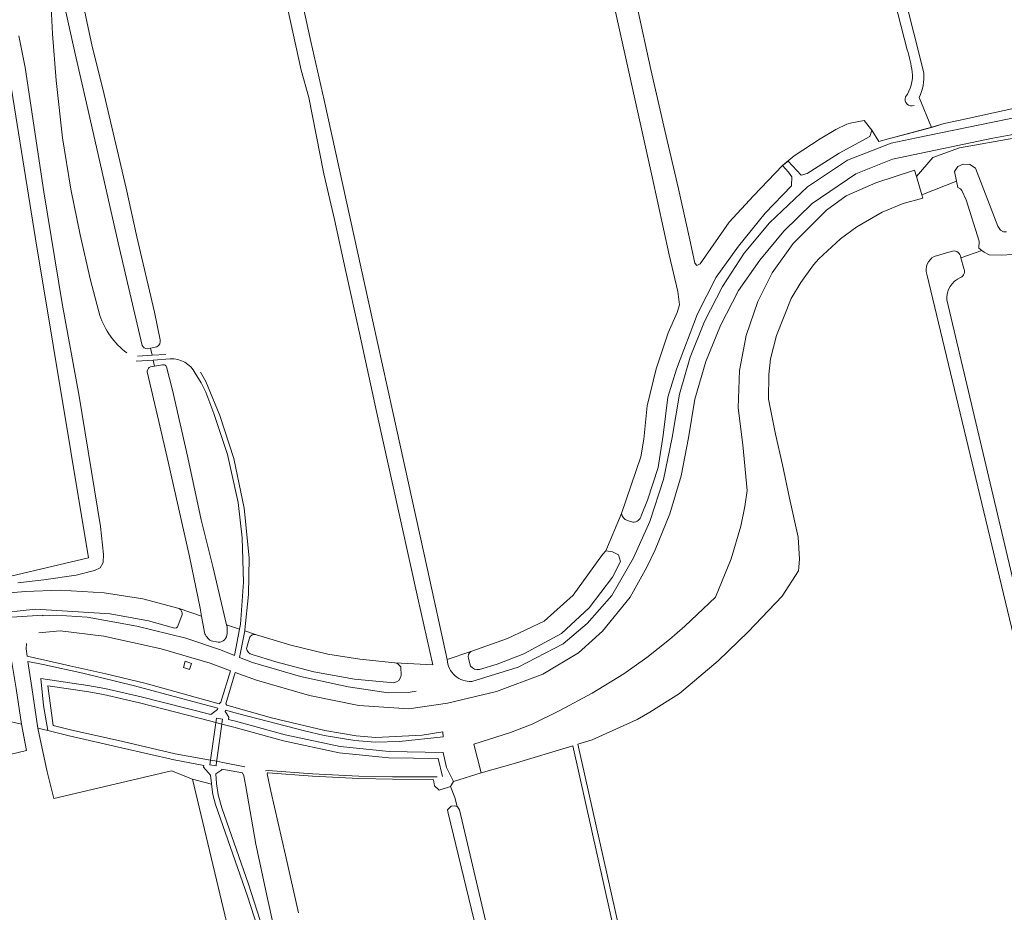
# Model space of a CAD drawing. Header units: metres. Extents: x 209813 to 223847, y 571801 to 587119.
# Tile 471 of 656: x 214610 to 214927, y 581522 to 581809. Entities that reach past the tile are written whole.
import ezdxf

# ---------------------------------------------------------------- set-up
doc = ezdxf.new("R2010")
doc.units = ezdxf.units.M
for name, color, linetype, lineweight in [('B-RO-GK-BESCHOEIING-G', 8, 'GK-BESCHOEIING', 0), ('B-RO-GR-BEPLANTING_CULTUUR_HEESTERS-GV', 8, 'Continuous', 0), ('B-RO-GR-GRAS-GV', 8, 'Continuous', 0), ('B-RO-GR-GROENVOORZIENING-GV', 8, 'Continuous', 0), ('B-RO-KW-KUNSTWERK_DEK-GV', 8, 'Continuous', 0), ('B-RO-OG-TERREIN_CULTUURSCHEIDING-GV', 8, 'Continuous', 0), ('B-RO-OG-WEG-GV', 8, 'Continuous', 0)]:
    doc.layers.add(name, color=color, linetype=linetype, lineweight=lineweight)
doc.linetypes.add('GK-BESCHOEIING', pattern='A,30,-5,[1,NLCS.shx,S=1,R=0,X=0,Y=0],-5', length=40)

msp = doc.modelspace()

# ---------------------------------------------------------------- linework, layer by layer
at = {"layer": 'B-RO-GK-BESCHOEIING-G', "flags": 128}
for points in [[(214660.182, 581572.699), (214643.351, 581576.58), (214626.51, 581580.372), (214620.959, 581581.763), (214619.241, 581594.547), (214631.75, 581592.705), (214637.092, 581591.691), (214648.687, 581589.066), (214671.133, 581583.227)], [(214671.133, 581583.227), (214673.194, 581582.691)], [(214673.194, 581582.691), (214675.153, 581582.181)], [(214675.153, 581582.181), (214676.828, 581581.745)], [(214676.828, 581581.745), (214678.986, 581581.184), (214694.97, 581576.854), (214712.854, 581573.007), (214728.826, 581571.387), (214744.663, 581571.139), (214745.984, 581565.328)], [(214660.182, 581572.699), (214669.716, 581571.001)], [(214669.716, 581571.001), (214671.523, 581570.656)], [(214671.523, 581570.656), (214673.502, 581570.279)], [(214673.502, 581570.279), (214675.433, 581569.91)], [(214675.433, 581569.91), (214682.488, 581568.494)], [(214744.348, 581565.24), (214729.979, 581565.229), (214719.141, 581565.436), (214704.266, 581566.187), (214690.024, 581567.313), (214689.208, 581567.156)]]:
    msp.add_lwpolyline(points, dxfattribs=at)
at = {"layer": 'B-RO-GR-BEPLANTING_CULTUUR_HEESTERS-GV', "flags": 128}
for points in [[(214609.624, 581627.627), (214617.918, 581628.562), (214628.315, 581630.081), (214634.214, 581631.6), (214636.025, 581632.418), (214636.959, 581634.171), (214637.135, 581636.683), (214636.142, 581645.74), (214629.308, 581687.635), (214623.817, 581717.434), (214617.976, 581753.311), (214611.902, 581793.277), (214609.891, 581803.444)], [(214605.287, 581800.33), (214615.274, 581738.15), (214632.277, 581635.671), (214595.862, 581627.084)], [(214694.633, 581490.612), (214690.658, 581504.269), (214683.376, 581526.892), (214673.132, 581556.372), (214672.256, 581559.637), (214671.83, 581562.881), (214665.715, 581564.476), (214684.292, 581486.257), (214688.25, 581469.744), (214692.466, 581452.02), (214694.063, 581452.649)]]:
    msp.add_lwpolyline(points, dxfattribs=at)
at = {"layer": 'B-RO-GR-GRAS-GV', "flags": 128}
for points in [[(214629.689, 581817.645), (214633.515, 581800.013), (214636.9, 581786.367), (214644.416, 581754.461), (214647.769, 581738.825), (214653.446, 581714.569), (214655.284, 581705.725)], [(214742.876, 581601.246), (214738.085, 581622.73), (214729.914, 581659.953), (214725.36, 581680.177), (214719.316, 581707.896), (214714.709, 581728.647), (214711.287, 581744.441), (214707.951, 581759.114), (214703.033, 581783.619), (214700.607, 581792.418), (214695.454, 581816.003)], [(214654.194, 581703.517), (214652.252, 581703.095), (214652.73, 581700.774), (214657.163, 581701.048)], [(214658.513, 581699.579), (214653.049, 581699.225), (214653.45, 581697.275), (214656.079, 581697.673), (214656.237, 581697.712), (214656.4, 581697.725), (214656.559, 581697.712), (214656.715, 581697.675)], [(214657.357, 581697.004), (214659.329, 581689.51), (214664.238, 581667.867), (214668.448, 581647.905), (214672.228, 581632.892), (214676.66, 581614.159)], [(214676.66, 581614.159), (214680.856, 581612.729), (214681.158, 581614.287), (214682.134, 581627.806), (214681.657, 581642.072), (214680.368, 581653.413), (214676.982, 581668.822), (214672.58, 581682.037), (214669.986, 581688.893), (214668.537, 581691.913), (214666.528, 581694.966)], [(214668.295, 581695.354), (214669.942, 581692.386), (214674.494, 581681.417), (214679.019, 581667.599), (214682.267, 581651.645), (214683.924, 581635.684), (214683.653, 581623.842), (214682.571, 581612.545), (214682.495, 581612.171), (214686.238, 581610.896), (214697.322, 581607.537), (214709.201, 581604.656), (214719.427, 581603.105), (214730.749, 581601.939), (214742.876, 581601.246)]]:
    msp.add_lwpolyline(points, dxfattribs=at)
at = {"layer": 'B-RO-GR-GRAS-GV'}
for points in [[(214655.284, 581705.725, -0.3959307), (214654.194, 581703.517)], [(214666.528, 581694.966, 0.3072681), (214658.513, 581699.579)], [(214656.715, 581697.675, -0.2399435), (214657.357, 581697.004)]]:
    msp.add_lwpolyline(points, format="xyb", dxfattribs=at)
at = {"layer": 'B-RO-GR-GROENVOORZIENING-GV', "flags": 128}
msp.add_lwpolyline([(214788.67, 581385.086), (214747.875, 581553.584), (214747.668, 581554.642), (214748.858, 581555.833), (214749.909, 581556.001), (214750.704, 581555.713), (214750.023, 581558.649), (214748.557, 581562.119), (214744.971, 581560.94), (214743.508, 581562.371), (214743.1, 581564.332), (214729.968, 581564.479), (214719.115, 581564.686), (214704.218, 581565.438), (214690.066, 581566.557), (214689.792, 581566.505), (214689.704, 581566.22), (214690.893, 581560.702), (214695.636, 581540.107), (214699.764, 581521.583)], dxfattribs=at)
at = {"layer": 'B-RO-KW-KUNSTWERK_DEK-GV', "flags": 128}
msp.add_lwpolyline([(214673.348, 581569.169), (214675.376, 581583.791), (214673.388, 581584.09), (214671.305, 581569.09), (214673.294, 581568.78)], close=True, dxfattribs=at)
at = {"layer": 'B-RO-OG-TERREIN_CULTUURSCHEIDING-GV', "flags": 128}
for points in [[(214895.369, 581798.92), (214881.411, 581853.299), (214865.332, 581924.587), (214855.033, 581968.003)], [(214861.419, 581955.775), (214879.399, 581879.629), (214891.058, 581829.955), (214900.685, 581791.558)], [(214899.171, 581783.62), (214903.128, 581774.02), (214907.208, 581775.288), (214911.846, 581776.234), (214952.377, 581785.082), (214951.167, 581791.95), (214955.381, 581792.901), (214954.786, 581793.691), (214954.023, 581797.562), (214953.964, 581801.906), (214952.955, 581812.014), (214940.626, 581864.463), (214933.179, 581898.029)], [(214801.313, 581844.582), (214803.112, 581837.364), (214808.543, 581812.727), (214813.029, 581792.604), (214817.486, 581773.002), (214821.821, 581754.315), (214825.755, 581736.902), (214827.164, 581730.38), (214827.81, 581729.667), (214828.835, 581730.171), (214838.136, 581743.549), (214845.982, 581752.014), (214855.311, 581761.741), (214858.987, 581764.866), (214867.352, 581770.284), (214872.374, 581773.385), (214875.938, 581775.028), (214877.589, 581775.521), (214881.55, 581776.241), (214883.999, 581773.094), (214886.235, 581769.433), (214889.314, 581770.38), (214903.128, 581774.02)], [(214700.29, 581817.372), (214703.682, 581801.651), (214708.018, 581782.731), (214723.509, 581712.147), (214729.934, 581683.037), (214741.265, 581631.865), (214747.54, 581602.959), (214755.189, 581605.598), (214766.889, 581609.71), (214778.656, 581615.342), (214788.058, 581623.61), (214797.42, 581636.69), (214798.468, 581637.895), (214803.502, 581649.938), (214809.717, 581668.11), (214810.724, 581673.795), (214811.815, 581684.472), (214814.742, 581696.438), (214818.589, 581707.983), (214821.428, 581714.533), (214822.14, 581716.942), (214821.605, 581721.241), (214818.867, 581733.066), (214813.383, 581758.122), (214795.671, 581838.25)], [(214629.233, 581819.344), (214628.43, 581822.667), (214621.196, 581820.845), (214619.932, 581819.136), (214620.703, 581804.118), (214621.848, 581789.072), (214623.928, 581770.699), (214626.605, 581754.114), (214629.625, 581739.519), (214632.935, 581724.914), (214635.888, 581713.599)], [(214649.53, 581703.952), (214646.051, 581718.965), (214641.858, 581736.94), (214636.633, 581759.601), (214631.661, 581781.826), (214628.037, 581797.663), (214623.492, 581818.017)], [(214609.891, 581803.444), (214611.902, 581793.277), (214617.976, 581753.311), (214623.817, 581717.434), (214629.308, 581687.635), (214636.142, 581645.74), (214637.135, 581636.683), (214636.959, 581634.171), (214636.025, 581632.418), (214634.214, 581631.6), (214628.315, 581630.081), (214617.918, 581628.562), (214609.624, 581627.627)], [(214930.263, 581770.705), (214912.15, 581767.392), (214903.557, 581764.349), (214898.325, 581758.273), (214900.081, 581752.377)], [(214900.081, 581752.377), (214911.232, 581756.677), (214910.539, 581759.879), (214911.589, 581761.456), (214913.386, 581762.243), (214915.528, 581762.043), (214917.324, 581760.9), (214924.435, 581742.259), (214925.291, 581740.955), (214926.285, 581740.48), (214927.254, 581740.468)], [(214919.329, 581734.479), (214918.373, 581735.164), (214918.497, 581737.475), (214914.288, 581750.689), (214912.915, 581753.773), (214912.503, 581754.231), (214911.668, 581754.664), (214911.232, 581756.677)], [(214900.081, 581752.377), (214900.413, 581751.264), (214894.055, 581749.588), (214887.266, 581746.718), (214879.194, 581742.07), (214873.948, 581738.188), (214866.925, 581731.719), (214865.278, 581729.831), (214861.153, 581724.143), (214858.091, 581719.015), (214853.398, 581707.135), (214851.406, 581699.593), (214850.845, 581694.562), (214850.754, 581686.704), (214853.033, 581675.406), (214855.233, 581665.56), (214857.536, 581654.884), (214860.345, 581642.253), (214860.742, 581635.249), (214860.445, 581631.476), (214855.15, 581623.371), (214844.226, 581611.883), (214834.567, 581602.516), (214822.21, 581592.074), (214812.676, 581586.088), (214808.561, 581583.696), (214794.121, 581577.15), (214789.556, 581575.743), (214809.766, 581485.608)], [(214904.01, 581732.507), (214909.507, 581734.086)], [(214912.46, 581732.678), (214912.617, 581732.101)], [(214919.329, 581734.479), (214912.617, 581732.101), (214913.55, 581728.692)], [(214929.334, 581733.155), (214925.493, 581732.918), (214921.717, 581733.08), (214920.081, 581733.939), (214919.329, 581734.479)], [(214945.944, 581549.553), (214945.544, 581549.522), (214945.145, 581549.571), (214944.952, 581549.625), (214944.586, 581549.789), (214944.416, 581549.898), (214944.259, 581550.023), (214943.935, 581550.337), (214901.662, 581726.806)], [(214908.062, 581718.541), (214947.605, 581551.292)], [(214648.026, 581700.483), (214652.73, 581700.774), (214652.252, 581703.095), (214651.209, 581702.868)], [(214652.172, 581697.081), (214653.45, 581697.275), (214653.049, 581699.225), (214647.582, 581698.912)], [(214668.612, 581616.9), (214668.144, 581619.523), (214664.707, 581636.049), (214657.866, 581666.474), (214654.865, 581679.427), (214651.186, 581695.48), (214651.191, 581695.741)], [(214603.284, 581624.077), (214611.919, 581624.858), (214623.196, 581625.245), (214637.315, 581624.369), (214649.761, 581622.481), (214661.469, 581619.333)], [(214659.554, 581613.204), (214651.618, 581615.448), (214639.229, 581617.626), (214615.277, 581619.148), (214601.282, 581617.676), (214600.958, 581621.982)], [(214669.544, 581611.673), (214668.612, 581616.9), (214661.469, 581619.333)], [(214600.788, 581616.187), (214617.589, 581617.214), (214617.615, 581616.975), (214621.86, 581617.22), (214631.876, 581616.592), (214647.796, 581613.724), (214663.537, 581609.866), (214674.714, 581606.076), (214679.217, 581604.285), (214680.856, 581612.729), (214676.66, 581614.159), (214676.818, 581613.489), (214676.859, 581611.326)], [(214662.332, 581617.465), (214660.987, 581613.735)], [(214612.363, 581608.175), (214612.262, 581606.37), (214612.598, 581604.049), (214626.25, 581600.962), (214637.824, 581598.377), (214650.394, 581595.375), (214674.257, 581588.763), (214674.809, 581589.268), (214677.969, 581599.335), (214671.38, 581601.752), (214655.626, 581606.463), (214637.171, 581610.5), (214623.148, 581612.165), (214616.329, 581611.578)], [(214674, 581608.524), (214671.691, 581609.008)], [(214610.715, 581582.179), (214609.007, 581593.649), (214607.464, 581603.265)], [(214528.7, 581570.613), (214572.062, 581580.634), (214575.678, 581564.987), (214612.359, 581573.686), (214610.715, 581582.179), (214607.591, 581582.929), (214588.618, 581585.699), (214583.683, 581586.247), (214573.855, 581586.014), (214557.054, 581585.036), (214540.321, 581583.185), (214533.007, 581582.144), (214533.021, 581583.525), (214528.234, 581581.157), (214527.148, 581581.158)], [(214615.986, 581580.913), (214619.031, 581566.845), (214621.11, 581558.275), (214658.987, 581567.161), (214665.715, 581564.476), (214671.83, 581562.881), (214671.779, 581563.143), (214671.506, 581565.845), (214669.225, 581568.417), (214669.317, 581568.904), (214659.768, 581570.742), (214642.907, 581574.63), (214626.047, 581578.426), (214619.203, 581580.141)], [(214704.219, 581461.838), (214697.971, 581490), (214701.798, 581490.849), (214701.141, 581494.509), (214698.041, 581493.779), (214696.99, 581494.573), (214693.689, 581508.688), (214689.768, 581526.149), (214686.071, 581543.674), (214682.839, 581562.182), (214682.194, 581565.551), (214681.768, 581566.591), (214675.156, 581567.782), (214675.128, 581567.57), (214673.192, 581566.2), (214673.39, 581563.174), (214673.909, 581559.431), (214675.099, 581555.297), (214683.706, 581530.756), (214692.213, 581504.465), (214696.049, 581491.114)]]:
    msp.add_lwpolyline(points, dxfattribs=at)
at = {"layer": 'B-RO-OG-TERREIN_CULTUURSCHEIDING-GV'}
for points in [[(214896.976, 581791.857, 0.0396949), (214895.369, 581798.92)], [(214894.808, 581783.81, 0.1891684), (214896.976, 581791.857)], [(214900.685, 581791.558, -0.132269), (214899.171, 581783.62)], [(214897.58, 581781.021, -0.6421519), (214894.808, 581783.81)], [(214901.662, 581726.806, -0.3564882), (214904.01, 581732.507)], [(214909.507, 581734.086, -0.4759185), (214912.46, 581732.678)], [(214913.55, 581728.692, -0.4214604), (214912.497, 581725.812)], [(214912.497, 581725.812, 0.3055117), (214908.062, 581718.541)], [(214635.888, 581713.599, 0.146042), (214644.58, 581701.531)], [(214651.209, 581702.868, -0.296464), (214649.53, 581703.952)], [(214661.469, 581619.333, -0.3309686), (214662.332, 581617.465)], [(214660.987, 581613.735, -0.5031022), (214659.554, 581613.204)], [(214671.691, 581609.008, -0.1799397), (214669.544, 581611.673)], [(214676.859, 581611.326, -0.4008129), (214674, 581608.524)]]:
    msp.add_lwpolyline(points, format="xyb", dxfattribs=at)
at = {"layer": 'B-RO-OG-TERREIN_CULTUURSCHEIDING-GV', "flags": 128}
for points in [[(214673.851, 581587.342), (214663.011, 581590.221), (214647.06, 581594.548), (214630.514, 581598.563), (214617.686, 581601.352), (214612.841, 581602.368), (214614.056, 581593.976), (214615.986, 581580.913), (214619.203, 581580.141), (214617.851, 581588.204), (214617.002, 581596.898), (214632.082, 581594.678), (214637.499, 581593.649), (214649.16, 581591.01), (214671.625, 581585.254), (214673.764, 581586.91)], [(214665.41, 581601.738), (214664.778, 581599.767), (214662.762, 581600.416), (214663.366, 581602.408)], [(214748.557, 581562.119), (214750.023, 581558.649), (214750.704, 581555.713), (214750.887, 581555.647), (214751.475, 581554.62), (214790.803, 581387.391), (214793.884, 581378.252), (214795.359, 581377.96), (214800.796, 581378.126), (214810.179, 581380.249), (214822.114, 581382.61), (214830.542, 581383.824), (214817.635, 581442.504), (214787.874, 581575.234), (214768.749, 581569.475), (214758.473, 581566.536), (214749.54, 581563.729)]]:
    msp.add_lwpolyline(points, close=True, dxfattribs=at)
at = {"layer": 'B-RO-OG-TERREIN_CULTUURSCHEIDING-GV'}
msp.add_arc((214652.81, 581695.588), 1.623, 113.14771, 171.88734, dxfattribs=at)
at = {"layer": 'B-RO-OG-WEG-GV', "flags": 128}
for points in [[(214755.493, 581595.931), (214770.303, 581600.568), (214784.813, 581608.004), (214792.522, 581614.519), (214800.428, 581623.595), (214807.408, 581635.713), (214812.646, 581647.356), (214817.078, 581660.832), (214819.881, 581674.36), (214822.188, 581688.257), (214825.569, 581700.154), (214830.227, 581711.65), (214836.029, 581722.849), (214842.975, 581733.579), (214851.088, 581743.339), (214863.283, 581754.881), (214876.198, 581763.488), (214890.166, 581768.897), (214898.294, 581770.648), (214918.731, 581774.886), (214938.058, 581778.794), (214966.823, 581784.85), (214981.007, 581786.95)], [(214952.377, 581785.082), (214911.846, 581776.234), (214907.208, 581775.288), (214903.263, 581774.055), (214889.314, 581770.38), (214886.235, 581769.433), (214883.999, 581773.094), (214883.387, 581771.063), (214873.52, 581765.734), (214863.23, 581759.222), (214861.315, 581758.682), (214857.073, 581763.208), (214855.311, 581761.741), (214857.246, 581759.636), (214858.301, 581758.165), (214858.159, 581755.238), (214849.74, 581746.405), (214841.155, 581735.863), (214833.999, 581725.857), (214827.98, 581714.066), (214821.217, 581696.268), (214818.479, 581687.255), (214816.907, 581675.114), (214815.308, 581664.72), (214811.918, 581654.203), (214809.911, 581649.174)], [(214933.426, 581772.516), (214922.851, 581770.591), (214890.663, 581763.79), (214878.888, 581759.1), (214864.84, 581749.499), (214855.736, 581740.692), (214848.009, 581731.363), (214841.192, 581721.608), (214835.314, 581710.384), (214830.626, 581698.737), (214827.112, 581686.703), (214825.083, 581674.264), (214822.68, 581661.968), (214819.084, 581649.801), (214814.349, 581638.205), (214811.71, 581632.644), (214806.33, 581622.982), (214797.489, 581612.109), (214789.786, 581605.169), (214778.277, 581598.231), (214763.378, 581592.67), (214747.689, 581588.902), (214735.249, 581587.173), (214719.163, 581588.238), (214703.303, 581591.39), (214686.232, 581596.304), (214679.462, 581598.787), (214676.45, 581588.719), (214676.724, 581588.296), (214691.047, 581584.27), (214708.266, 581580.111), (214718.27, 581578.453), (214724.662, 581577.918), (214739.55, 581578.715), (214746.097, 581579.688), (214746.215, 581578.156), (214732.182, 581576.575), (214724.362, 581576.359), (214717.918, 581576.96), (214708.057, 581578.554), (214701.707, 581580.068), (214680.547, 581585.563), (214676.273, 581586.698), (214676.149, 581586.237), (214677.381, 581584.44), (214677.231, 581583.707), (214679.499, 581583.117), (214695.442, 581578.798), (214713.166, 581574.986), (214728.943, 581573.385), (214746.265, 581573.114), (214747.362, 581568.287), (214749.54, 581563.729), (214758.473, 581566.536), (214756.139, 581575.79), (214767.86, 581579.558), (214774.811, 581582.213), (214783.775, 581586.538), (214794.119, 581592.117), (214804.281, 581598.422), (214811.686, 581603.619), (214819.012, 581609.394), (214823.853, 581613.682), (214833.724, 581623.069), (214838.816, 581635.307), (214841.884, 581645.801), (214843.216, 581652.142), (214843.933, 581657.341), (214842.565, 581672.003), (214841.062, 581683.888), (214841.491, 581695.825), (214843.61, 581707.131), (214847.345, 581718.077), (214851.91, 581727.258), (214858.7, 581736.666), (214869.431, 581747.354), (214875.703, 581751.969), (214885.306, 581756.186), (214897.721, 581760.3), (214898.325, 581758.273), (214903.557, 581764.349), (214912.15, 581767.392), (214930.263, 581770.705)], [(214803.502, 581649.938), (214798.468, 581637.895), (214800.657, 581637.623), (214802.552, 581636.646), (214803.2, 581634.493), (214800.668, 581629.476), (214793.143, 581619.586), (214784.239, 581611.341), (214772.211, 581604.793), (214763.572, 581601.492), (214757.881, 581599.803)], [(214807.2, 581647.077), (214805.461, 581647.664)], [(214685.973, 581610.986), (214682.495, 581612.171), (214680.761, 581603.671), (214684.999, 581601.985), (214700.437, 581597.5), (214715.69, 581594.198), (214728.584, 581592.296), (214734.988, 581592.374), (214737.615, 581592.784)], [(214683.106, 581606.483), (214683.917, 581609.538)], [(214730.406, 581595.508), (214717.708, 581596.688), (214704.728, 581599.02), (214692.483, 581602.232), (214684.863, 581604.539)], [(214755.189, 581605.598), (214747.54, 581602.959)], [(214755.052, 581600.797), (214754.355, 581603.305)], [(214742.876, 581601.246), (214730.749, 581601.939)], [(214732.594, 581600.621), (214732.733, 581597.846)]]:
    msp.add_lwpolyline(points, dxfattribs=at)
at = {"layer": 'B-RO-OG-WEG-GV'}
for points in [[(214805.461, 581647.664, -0.2629022), (214803.502, 581649.938)], [(214809.911, 581649.174, -0.3544196), (214807.2, 581647.077)], [(214683.917, 581609.538, -0.4565429), (214685.973, 581610.986)], [(214684.863, 581604.539, -0.2855929), (214683.106, 581606.483)], [(214747.54, 581602.959, 0.4169919), (214755.493, 581595.931)], [(214754.355, 581603.305, -0.3636682), (214755.189, 581605.598)], [(214730.749, 581601.939, -0.2171239), (214732.594, 581600.621)], [(214757.881, 581599.803, -0.2815171), (214755.052, 581600.797)], [(214732.733, 581597.846, -0.3401926), (214730.406, 581595.508)]]:
    msp.add_lwpolyline(points, format="xyb", dxfattribs=at)

doc.saveas('drawing.dxf')
